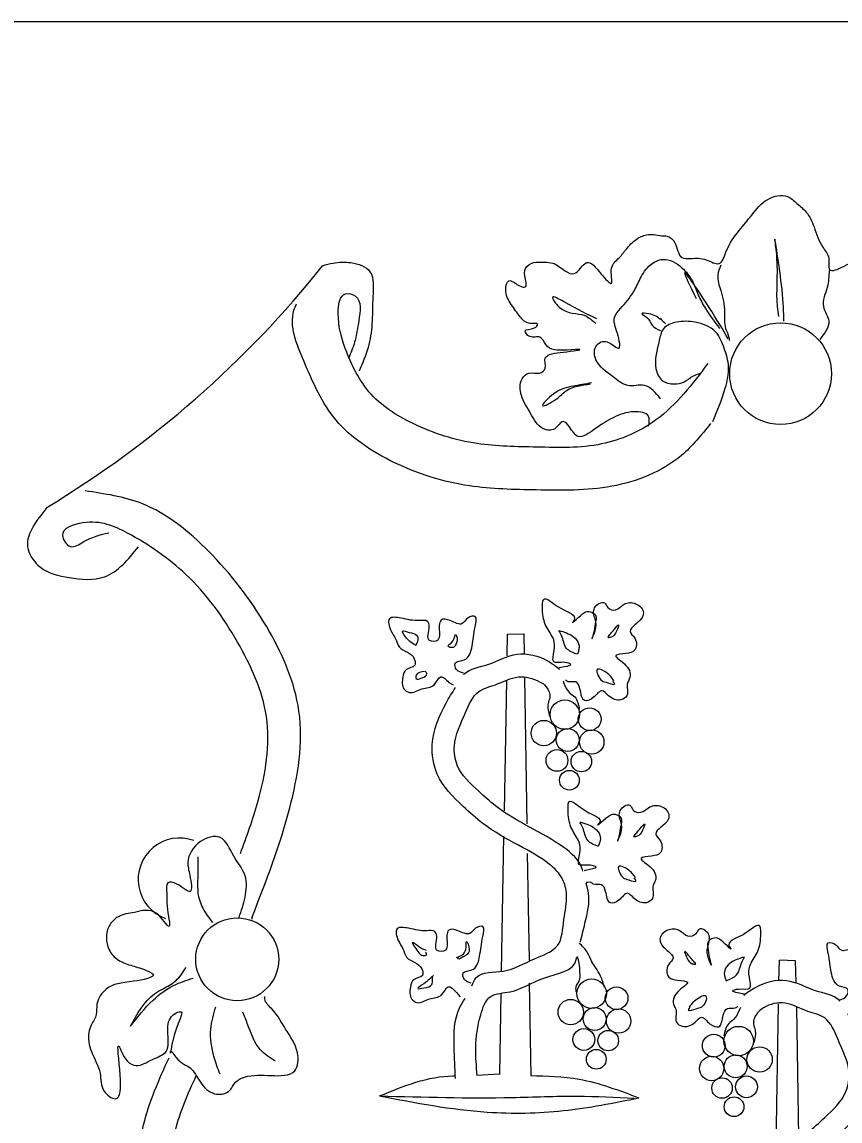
# Model space of a CAD drawing. Extents: x 0 to 1270, y 0 to 830.
# Drawn here: x 444.37 to 456.81, y 43.28 to 60 of the extents above; entities that cross this region are included whole.
import ezdxf

# ---------------------------------------------------------------- set-up
doc = ezdxf.new("R2010")
doc.units = 0
for name, color, linetype in [('CT_Graphics', 7, 'Continuous'), ('CT_Title_Block_Linework', 7, 'Continuous'), ('CT_Title_Block_Text', 7, 'Continuous')]:
    doc.layers.add(name, color=color, linetype=linetype)

# ---------------------------------------------------------------- blocks, each defined once
blk = doc.blocks.new('BDR_CTDOT_Standards')
at = {"layer": 'CT_Graphics'}
for p, q in [((451.747, 50.354), (451.75, 50.684)), ((451.75, 50.684), (452.007, 50.688)), ((452.01, 50.378), (452.007, 50.688)), ((452.05, 47.798), (452.014, 50.028)), ((452.534, 50.164), (452.54, 50.144)), ((450.86, 49.951), (450.924, 49.914)), ((451.704, 47.994), (451.74, 49.974)), ((451.66, 45.554), (451.697, 47.608)), ((452.084, 45.721), (452.057, 47.344)), ((453.02, 46.908), (452.95, 46.904)), ((452.95, 46.904), (452.96, 46.898)), ((447.867, 46.378), (447.857, 46.344)), ((455.88, 45.408), (455.887, 45.721)), ((456.134, 45.714), (455.887, 45.721)), ((456.144, 45.388), (456.134, 45.714)), ((452.11, 43.961), (452.087, 45.374)), ((450.974, 45.231), (451.03, 45.164)), ((451.634, 43.981), (451.657, 45.214)), ((455.357, 45.198), (455.35, 45.178)), ((455.837, 42.831), (455.874, 45.058)), ((456.184, 43.028), (456.15, 45.004)), ((451.284, 43.974), (451.627, 43.991))]:
    blk.add_line(p, q, dxfattribs=at)
for centre, radius in [((455.905, 54.648), 0.774), ((452.623, 49.46), 0.224), ((453.001, 49.39), 0.173), ((452.304, 49.179), 0.193), ((452.668, 49.074), 0.174), ((453.033, 49.043), 0.186), ((452.504, 48.763), 0.166), ((452.875, 48.745), 0.156), ((452.693, 48.461), 0.15), ((447.641, 45.736), 0.631), ((453.032, 45.214), 0.224), ((453.41, 45.144), 0.173), ((452.713, 44.933), 0.193), ((453.078, 44.828), 0.174), ((453.442, 44.797), 0.186), ((452.913, 44.516), 0.166), ((455.267, 44.492), 0.224), ((453.284, 44.499), 0.156), ((454.889, 44.422), 0.173), ((453.102, 44.215), 0.15), ((455.586, 44.212), 0.193), ((454.857, 44.075), 0.186), ((455.222, 44.107), 0.174), ((455.015, 43.777), 0.156), ((455.386, 43.795), 0.166), ((455.197, 43.493), 0.15)]:
    blk.add_circle(centre, radius, dxfattribs=at)
for centre, radius, start, end in [((436.507, 66.248), 15.931, 301.1455, 321.3211), ((446.765, 46.951), 0.631, 69.8195, 249.9628)]:
    blk.add_arc(centre, radius, start, end, dxfattribs=at)
for points in [[(454.094, 56.748), (454.18, 56.741), (454.297, 56.641), (454.407, 56.414), (454.534, 56.401), (454.774, 56.381), (454.97, 56.324), (455.08, 56.511), (455.277, 56.828), (455.467, 57.061), (455.71, 57.301), (456.01, 57.344), (456.154, 57.238), (456.294, 57.108), (456.414, 56.881), (456.547, 56.571), (456.637, 56.401), (456.65, 56.234), (456.86, 56.278), (457.304, 56.511), (457.564, 56.531), (457.92, 56.544), (458.227, 56.374), (458.3, 56.324)], [(453.897, 53.848), (453.897, 54.001), (453.68, 54.068), (453.357, 53.978), (453.077, 53.804), (452.827, 53.691), (452.694, 53.838), (452.6, 53.918), (452.47, 53.811), (452.294, 53.811), (452.104, 54.041), (451.964, 54.318), (451.974, 54.568), (452.077, 54.658), (452.237, 54.658), (452.327, 54.734), (452.327, 54.888), (452.39, 54.938), (452.554, 54.971), (452.854, 55.014), (452.657, 55.008), (452.334, 55.091), (452.244, 55.204), (452.09, 55.214), (452.02, 55.298), (452.16, 55.344), (452.21, 55.401), (452.097, 55.414), (451.944, 55.514), (451.81, 55.701), (451.724, 55.934), (451.77, 56.061), (451.95, 55.978), (452.02, 55.968), (452.014, 56.138), (452.047, 56.278), (452.187, 56.344), (452.23, 56.344), (452.47, 56.318), (452.767, 56.171), (452.954, 56.338), (453.177, 56.164), (453.334, 56.024), (453.334, 56.254), (453.45, 56.411), (453.56, 56.544), (453.71, 56.691), (453.867, 56.761), (454.094, 56.748)], [(455.957, 55.448), (455.927, 55.934), (455.817, 56.681), (455.844, 56.414), (455.854, 55.671), (455.874, 55.518)], [(454.08, 54.264), (453.834, 54.468), (453.58, 54.468), (453.357, 54.601), (453.097, 54.858), (453.094, 55.058), (453.177, 55.131), (453.357, 55.084), (453.437, 55.034), (453.424, 55.261), (453.38, 55.504), (453.47, 55.638), (453.667, 55.891), (453.77, 56.094), (453.927, 56.304), (454.114, 56.388), (454.404, 56.261), (454.56, 56.061), (454.654, 55.844), (454.764, 55.638), (454.977, 55.338)], [(448.94, 56.291), (449.1, 56.331), (449.37, 56.338), (449.66, 56.198), (449.704, 55.824), (449.69, 55.401), (449.63, 55.048), (449.494, 54.684)], [(455.11, 55.178), (454.81, 55.668), (454.444, 56.184), (454.62, 55.794)], [(454.994, 56.298), (454.95, 56.148), (454.994, 55.914), (455.054, 55.591), (455.07, 55.334), (455.12, 55.201), (455.127, 55.151)], [(456.644, 56.218), (456.614, 55.961), (456.557, 55.671), (456.637, 55.448), (456.5, 55.168)], [(454.8, 54.804), (454.01, 53.944), (453.184, 53.578), (452.197, 53.531), (451.29, 53.584), (450.317, 53.888), (449.644, 54.374), (449.274, 55.064), (449.177, 55.561), (449.287, 55.864), (449.44, 55.828), (449.49, 55.458), (449.427, 55.131), (449.334, 54.881)], [(454.84, 53.888), (454.397, 53.404), (453.337, 52.934), (452.19, 52.878), (451.174, 52.941), (450.024, 53.298), (449.144, 53.941), (448.654, 54.841), (448.504, 55.614), (448.54, 55.711)], [(453.11, 55.481), (452.604, 55.744), (452.437, 55.814), (452.537, 55.661), (452.93, 55.531), (453.094, 55.414)], [(454.084, 55.471), (453.897, 55.561), (453.794, 55.561), (453.87, 55.504), (453.947, 55.391), (454.077, 55.304)], [(454.874, 53.921), (455.064, 54.428), (455.114, 54.754), (455.047, 55.034), (454.917, 55.284), (454.604, 55.431), (454.32, 55.431), (454.124, 55.331), (454.06, 55.154), (454.01, 54.724), (454.11, 54.541), (454.287, 54.491), (454.437, 54.524), (454.57, 54.608), (454.687, 54.654)], [(454.067, 55.494), (454.124, 55.441), (454.154, 55.408)], [(453.03, 54.508), (452.75, 54.458), (452.454, 54.341), (452.287, 54.161), (452.49, 54.258), (452.654, 54.394), (453.014, 54.491)], [(447.867, 46.378), (448.44, 48.041), (448.58, 49.511), (448.084, 50.804), (447.207, 51.944), (446.19, 52.671), (445.327, 52.864)], [(444.747, 52.611), (444.46, 51.974), (444.647, 51.704), (445.084, 51.544), (445.624, 51.558), (446.137, 52.011)], [(447.69, 47.348), (447.954, 48.131), (448.084, 49.431), (447.647, 50.561), (446.86, 51.594), (445.974, 52.221), (445.294, 52.378), (444.984, 52.184), (445.104, 52.018), (445.3, 52.088), (445.687, 52.228)], [(452.534, 50.174), (452.567, 50.181), (452.714, 50.224), (452.624, 50.254), (452.454, 50.264), (452.46, 50.434), (452.454, 50.598), (452.34, 50.804), (452.284, 51.054), (452.297, 51.211), (452.564, 51.078), (452.764, 50.898), (452.744, 50.868), (452.924, 51.014), (452.957, 51.028), (453.094, 50.964), (453.084, 50.844), (453.057, 50.684), (453.034, 50.614), (453.084, 50.734), (453.084, 50.911), (453.077, 51.084), (453.227, 51.161), (453.277, 51.091), (453.394, 51.054), (453.527, 51.141), (453.7, 51.148), (453.82, 51.008), (453.77, 50.898), (453.687, 50.824), (453.617, 50.724), (453.687, 50.624), (453.68, 50.434), (453.554, 50.391), (453.4, 50.358), (453.554, 50.208), (453.604, 49.998), (453.577, 49.941), (453.567, 49.748), (453.477, 49.684), (453.29, 49.748), (453.19, 49.824), (453.057, 49.718), (452.924, 49.674), (452.854, 49.851), (452.79, 49.958), (452.674, 49.961), (452.634, 49.988)], [(451.084, 50.091), (450.977, 50.144), (450.957, 50.244), (451.094, 50.294), (451.214, 50.504), (451.26, 50.798), (451.26, 50.954), (451.147, 50.928), (451.064, 50.844), (450.88, 50.891), (450.744, 50.898), (450.714, 50.818), (450.717, 50.684), (450.69, 50.594), (450.567, 50.588), (450.56, 50.804), (450.534, 50.878), (450.414, 50.891), (450.13, 50.928), (449.957, 50.918), (449.977, 50.741), (450.05, 50.614), (450.104, 50.491), (450.23, 50.408), (450.334, 50.311), (450.34, 50.211), (450.214, 50.144), (450.16, 50.028), (450.177, 49.851), (450.257, 49.798), (450.447, 49.851), (450.637, 49.914), (450.734, 50.034), (450.86, 49.951)], [(450.364, 50.511), (450.234, 50.604), (450.16, 50.731), (450.254, 50.711), (450.37, 50.668), (450.384, 50.574), (450.35, 50.511)], [(450.957, 50.511), (450.987, 50.628), (450.967, 50.678), (450.917, 50.574), (450.85, 50.501), (450.924, 50.481), (450.957, 50.511)], [(452.814, 50.378), (452.65, 50.468), (452.574, 50.664), (452.534, 50.741)], [(452.534, 50.741), (452.754, 50.644), (452.834, 50.538), (452.834, 50.434), (452.814, 50.378)], [(453.277, 50.638), (453.38, 50.761), (453.44, 50.824), (453.41, 50.731), (453.327, 50.638), (453.277, 50.628)], [(451.087, 50.071), (451.09, 50.074), (451.454, 50.224), (451.897, 50.378), (452.37, 50.274), (452.534, 50.164)], [(450.487, 50.114), (450.364, 50.061), (450.364, 50.008), (450.447, 50.018), (450.527, 50.078), (450.497, 50.121)], [(452.897, 47.078), (452.887, 47.114), (452.607, 47.438), (452.087, 47.748), (451.57, 48.071), (451.314, 48.294), (450.987, 48.691), (450.944, 48.978), (451.114, 49.494), (451.314, 49.811), (451.567, 49.914), (451.917, 50.034), (452.24, 49.961), (452.317, 49.914)], [(453.37, 49.974), (453.254, 50.101), (453.114, 50.144), (453.127, 50.061), (453.19, 49.974), (453.277, 49.944), (453.38, 49.924), (453.357, 49.974)], [(451.207, 45.331), (451.277, 45.458), (451.69, 45.558), (452.16, 45.744), (452.51, 45.944), (452.61, 46.341), (452.65, 46.721), (452.587, 46.958), (452.39, 47.181), (451.917, 47.471), (451.377, 47.804), (451.077, 48.064), (450.684, 48.554), (450.607, 49.004), (450.817, 49.634), (450.96, 49.871)], [(452.317, 49.914), (452.384, 49.808), (452.394, 49.718), (452.37, 49.631), (452.394, 49.431)], [(452.597, 49.974), (452.614, 49.924), (452.7, 49.788), (452.774, 49.728), (452.844, 49.538)], [(452.92, 47.088), (452.957, 47.098), (453.1, 47.138), (453.01, 47.168), (452.84, 47.181), (452.85, 47.351), (452.84, 47.521), (452.73, 47.721), (452.674, 47.974), (452.687, 48.131), (452.947, 47.991), (453.15, 47.811), (453.127, 47.784), (453.314, 47.931), (453.35, 47.944), (453.48, 47.881), (453.474, 47.764), (453.444, 47.604), (453.424, 47.534), (453.474, 47.651), (453.474, 47.828), (453.467, 48.001), (453.614, 48.081), (453.664, 48.008), (453.78, 47.974), (453.917, 48.054), (454.09, 48.064), (454.207, 47.921), (454.16, 47.811), (454.077, 47.741), (454.007, 47.644), (454.077, 47.538), (454.07, 47.351), (453.944, 47.308), (453.787, 47.271), (453.944, 47.124), (453.994, 46.918), (453.967, 46.861), (453.957, 46.664), (453.864, 46.598), (453.677, 46.664), (453.577, 46.741), (453.444, 46.634), (453.314, 46.594), (453.244, 46.768), (453.18, 46.871), (453.06, 46.881), (453.02, 46.908)], [(452.854, 47.828), (453.08, 47.728), (453.157, 47.624), (453.157, 47.521), (453.137, 47.464)], [(453.137, 47.454), (452.974, 47.544), (452.897, 47.738), (452.854, 47.818)], [(453.67, 47.608), (453.777, 47.734), (453.837, 47.798), (453.807, 47.701), (453.724, 47.608), (453.67, 47.598)], [(447.67, 46.374), (447.76, 46.681), (447.76, 47.008), (447.587, 47.308), (447.384, 47.588), (447.08, 47.528), (446.89, 47.214), (446.92, 47.011), (446.927, 46.768), (446.724, 46.881), (446.584, 46.901), (446.57, 46.741), (446.574, 46.541), (446.604, 46.234), (446.41, 46.438), (446.077, 46.451), (445.83, 46.384), (445.707, 46.268), (445.674, 45.928), (445.79, 45.758), (445.994, 45.654), (446.217, 45.584), (446.36, 45.508), (446.064, 45.401), (445.65, 45.284), (445.507, 45.051), (445.497, 44.898), (445.42, 44.734), (445.384, 44.624), (445.424, 44.334), (445.554, 44.001), (445.617, 43.731), (445.784, 43.614), (445.86, 43.974), (445.84, 44.414), (445.967, 44.191), (446.104, 44.121), (446.35, 44.211), (446.56, 44.334), (446.584, 44.648), (446.667, 44.891), (446.757, 44.938), (446.654, 44.474), (446.624, 44.321), (446.624, 44.331), (446.707, 44.248), (446.927, 44.084), (447.08, 43.868), (447.297, 43.691), (447.507, 43.724), (447.634, 43.884), (447.754, 43.944), (448.157, 43.968), (448.517, 44.041), (448.557, 44.314), (448.377, 44.674), (448.167, 44.981), (448.06, 45.134), (448.06, 45.171)], [(447.044, 47.294), (447.04, 46.964), (447.044, 46.748), (447.117, 46.514), (447.264, 46.298)], [(453.697, 46.978), (453.58, 47.104), (453.44, 47.144), (453.454, 47.061), (453.517, 46.978), (453.597, 46.944), (453.704, 46.928), (453.68, 46.978)], [(452.86, 45.998), (452.93, 46.284), (452.984, 46.744), (452.947, 46.888)], [(451.2, 45.374), (451.097, 45.431), (451.077, 45.528), (451.207, 45.574), (451.327, 45.784), (451.377, 46.084), (451.377, 46.234), (451.264, 46.208), (451.18, 46.131), (450.997, 46.171), (450.857, 46.178), (450.83, 46.101), (450.834, 45.971), (450.807, 45.874), (450.684, 45.871), (450.677, 46.088), (450.647, 46.158), (450.527, 46.171), (450.247, 46.208), (450.074, 46.201), (450.09, 46.024), (450.16, 45.898), (450.217, 45.771), (450.344, 45.688), (450.45, 45.591), (450.457, 45.491), (450.33, 45.431), (450.274, 45.311), (450.294, 45.134), (450.374, 45.078), (450.564, 45.134), (450.75, 45.198), (450.85, 45.318), (450.974, 45.231)], [(455.357, 45.204), (455.324, 45.211), (455.174, 45.258), (455.267, 45.284), (455.437, 45.301), (455.43, 45.464), (455.437, 45.631), (455.547, 45.834), (455.604, 46.088), (455.59, 46.241), (455.334, 46.111), (455.127, 45.928), (455.147, 45.898), (454.964, 46.048), (454.93, 46.061), (454.8, 45.998), (454.804, 45.878), (454.834, 45.714), (454.854, 45.648), (454.804, 45.764), (454.804, 45.941), (454.81, 46.118), (454.667, 46.194), (454.617, 46.124), (454.494, 46.088), (454.364, 46.174), (454.187, 46.178), (454.07, 46.041), (454.12, 45.928), (454.2, 45.854), (454.27, 45.758), (454.2, 45.654), (454.207, 45.464), (454.337, 45.421), (454.49, 45.388), (454.337, 45.238), (454.287, 45.028), (454.314, 44.971), (454.32, 44.778), (454.41, 44.718), (454.604, 44.778), (454.7, 44.854), (454.834, 44.751), (454.964, 44.711), (455.034, 44.884), (455.097, 44.988), (455.217, 44.998), (455.257, 45.021)], [(450.52, 45.868), (450.404, 45.928), (450.307, 45.994), (450.39, 45.854), (450.467, 45.794), (450.52, 45.804), (450.507, 45.844)], [(450.977, 45.764), (451.117, 45.884), (451.127, 46.008), (451.17, 45.884), (451.137, 45.811), (451.064, 45.764), (451, 45.741), (451, 45.771)], [(456.807, 45.121), (456.91, 45.178), (456.93, 45.278), (456.8, 45.328), (456.677, 45.538), (456.63, 45.831), (456.63, 45.988), (456.744, 45.958), (456.827, 45.878), (457.007, 45.918), (457.147, 45.928), (457.177, 45.851), (457.167, 45.718), (457.197, 45.628), (457.32, 45.621), (457.33, 45.838), (457.357, 45.904), (457.477, 45.918), (457.757, 45.958), (457.93, 45.951), (457.91, 45.774), (457.84, 45.648), (457.787, 45.524), (457.66, 45.441), (457.554, 45.341), (457.547, 45.241), (457.674, 45.178), (457.73, 45.058), (457.71, 44.888), (457.63, 44.831), (457.444, 44.888), (457.25, 44.948), (457.157, 45.068), (457.03, 44.984)], [(453.227, 45.314), (453.167, 45.481), (453.094, 45.604), (453.034, 45.698), (452.97, 45.834), (452.84, 45.984)], [(454.617, 45.668), (454.507, 45.794), (454.447, 45.858), (454.477, 45.764), (454.56, 45.668), (454.617, 45.661)], [(451.29, 43.968), (451.27, 44.388), (451.344, 44.891), (451.497, 45.171), (451.79, 45.241), (452.304, 45.451), (452.797, 45.734), (452.8, 45.764)], [(452.804, 45.228), (452.794, 45.314), (452.844, 45.408), (452.854, 45.541), (452.844, 45.678), (452.814, 45.778)], [(455.357, 45.771), (455.134, 45.674), (455.057, 45.571), (455.057, 45.464), (455.077, 45.411)], [(455.077, 45.411), (455.237, 45.501), (455.317, 45.694), (455.357, 45.771)], [(446.02, 44.718), (446.384, 45.211), (446.504, 45.284), (446.707, 45.411), (446.864, 45.614)], [(446.02, 44.718), (446.36, 45.114), (446.674, 45.338), (446.97, 45.451)], [(450.624, 45.491), (450.477, 45.364), (450.39, 45.291), (450.477, 45.301), (450.6, 45.354), (450.61, 45.428), (450.61, 45.471)], [(456.807, 45.101), (456.8, 45.108), (456.437, 45.258), (455.997, 45.411), (455.52, 45.304), (455.357, 45.198)], [(454.52, 45.008), (454.637, 45.134), (454.77, 45.178), (454.764, 45.091), (454.7, 45.008), (454.617, 44.978), (454.507, 44.958), (454.527, 45.008)], [(447.31, 45.008), (447.234, 44.674), (447.284, 44.251), (447.374, 43.994)], [(450.96, 43.924), (450.94, 44.404), (451.024, 44.998), (451.107, 45.138)], [(454.994, 42.111), (455.004, 42.148), (455.287, 42.471), (455.804, 42.781), (456.317, 43.101), (456.577, 43.328), (456.9, 43.724), (456.947, 44.011), (456.774, 44.524), (456.577, 44.844), (456.32, 44.944), (455.974, 45.068), (455.647, 44.998), (455.574, 44.944)], [(455.294, 45.004), (455.274, 44.958), (455.19, 44.818), (455.117, 44.758), (455.044, 44.571)], [(448.22, 44.188), (447.99, 44.364), (447.804, 44.734), (447.727, 44.931)], [(456.68, 40.361), (456.614, 40.491), (456.2, 40.588), (455.73, 40.778), (455.38, 40.978), (455.284, 41.371), (455.237, 41.754), (455.304, 41.988), (455.5, 42.214), (455.974, 42.504), (456.514, 42.838), (456.817, 43.094), (457.207, 43.588), (457.284, 44.034), (457.074, 44.664), (456.927, 44.904)], [(455.574, 44.944), (455.507, 44.841), (455.494, 44.748), (455.517, 44.664), (455.494, 44.461)], [(449.177, 38.908), (448.35, 39.338), (447.22, 40.231), (446.514, 41.194), (446.15, 42.391), (446.217, 43.218), (446.604, 44.238)], [(449.21, 39.441), (448.627, 39.744), (447.584, 40.574), (446.964, 41.418), (446.644, 42.454), (446.7, 43.124), (447.017, 43.964)], [(449.807, 43.658), (450.927, 43.961), (450.944, 43.961)], [(452.1, 43.968), (452.84, 43.911), (453.75, 43.628)], [(449.807, 43.658), (451.444, 43.411), (452.6, 43.434), (453.75, 43.628)], [(449.807, 43.658), (451.82, 43.634), (452.814, 43.654), (453.68, 43.624)]]:
    blk.add_spline(points, degree=3, dxfattribs=at)
at = {"layer": 'CT_Title_Block_Linework'}
blk.add_line((1270, 60), (0, 60), dxfattribs=at)

msp = doc.modelspace()

# ---------------------------------------------------------------- block references
at = {"layer": 'CT_Title_Block_Text'}
msp.add_blockref('BDR_CTDOT_Standards', (0, 0), dxfattribs=at)

doc.saveas('drawing.dxf')
